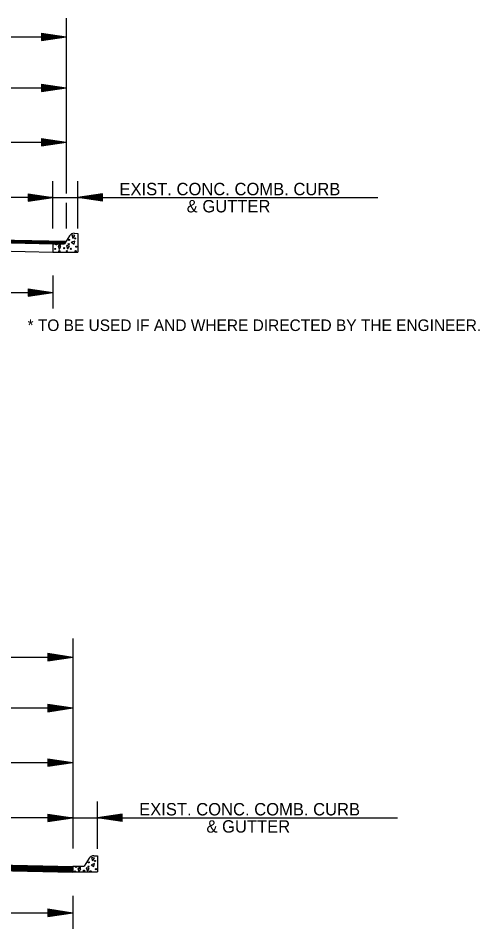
# Model space of a CAD drawing. Extents: x 542112 to 1930787, y -1968972 to 596640.
# Drawn here: x 547079 to 547358, y -1959781 to -1959229 of the extents above; entities that cross this region are included whole.
import ezdxf

# ---------------------------------------------------------------- set-up
doc = ezdxf.new("R2010")
doc.units = 0
doc.layers.add('R_Border Prem', color=7, linetype='Continuous')
doc.layers.add('R_Draft', color=7, linetype='Continuous')

msp = doc.modelspace()

# ---------------------------------------------------------------- linework, layer by layer
at = {"layer": 'R_Draft'}
for p, q in [((546732.28, -1959240.54), (547108.09, -1959240.54)), ((547093.09, -1959238.29), (547108.09, -1959240.54)), ((547093.09, -1959238.29), (547093.09, -1959242.79)), ((547093.09, -1959238.66), (547105.58, -1959240.54)), ((547093.09, -1959239.05), (547103, -1959240.54)), ((547093.09, -1959239.42), (547100.51, -1959240.54)), ((547093.09, -1959239.81), (547097.96, -1959240.54)), ((547093.09, -1959240.19), (547095.46, -1959240.54)), ((547093.09, -1959242.79), (547108.09, -1959240.54)), ((547093.09, -1959241.27), (547097.96, -1959240.54)), ((547093.09, -1959242.03), (547103, -1959240.54)), ((547093.09, -1959242.41), (547105.58, -1959240.54)), ((547093.09, -1959241.66), (547100.51, -1959240.54)), ((547093.09, -1959240.89), (547095.46, -1959240.54)), ((547093.09, -1959269.16), (547108.09, -1959271.41)), ((547093.09, -1959269.16), (547093.09, -1959273.66)), ((547093.09, -1959269.53), (547105.58, -1959271.41)), ((547093.09, -1959269.92), (547103, -1959271.41)), ((546732.28, -1959271.41), (547108.09, -1959271.41)), ((547093.09, -1959270.29), (547100.51, -1959271.41)), ((547093.09, -1959270.68), (547097.96, -1959271.41)), ((547093.09, -1959271.06), (547095.46, -1959271.41)), ((547093.09, -1959273.66), (547108.09, -1959271.41)), ((547093.09, -1959272.14), (547097.96, -1959271.41)), ((547093.09, -1959272.9), (547103, -1959271.41)), ((547093.09, -1959273.28), (547105.58, -1959271.41)), ((547093.09, -1959272.53), (547100.51, -1959271.41)), ((547093.09, -1959271.76), (547095.46, -1959271.41)), ((547093.09, -1959302.09), (547108.09, -1959304.34)), ((547093.09, -1959302.09), (547093.09, -1959306.59)), ((547093.09, -1959302.46), (547105.58, -1959304.34)), ((547093.09, -1959302.84), (547103, -1959304.34)), ((547093.09, -1959303.22), (547100.51, -1959304.34)), ((546732.28, -1959304.34), (547108.09, -1959304.34)), ((547093.09, -1959303.61), (547097.96, -1959304.34)), ((547093.09, -1959303.98), (547095.46, -1959304.34)), ((547093.09, -1959306.59), (547108.09, -1959304.34)), ((547093.09, -1959305.07), (547097.96, -1959304.34)), ((547093.09, -1959305.83), (547103, -1959304.34)), ((547093.09, -1959306.21), (547105.58, -1959304.34)), ((547093.09, -1959305.45), (547100.51, -1959304.34)), ((547093.09, -1959304.69), (547095.46, -1959304.34)), ((547100.1, -1959356.53), (547100.1, -1959327.98)), ((547115.13, -1959356.7), (547115.13, -1959327.98)), ((547085.03, -1959335.62), (547100.03, -1959337.87)), ((547085.03, -1959335.62), (547085.03, -1959340.12)), ((547085.03, -1959336), (547097.53, -1959337.87)), ((547130.13, -1959335.62), (547115.13, -1959337.87)), ((547130.13, -1959336), (547117.64, -1959337.87)), ((547130.13, -1959340.12), (547130.13, -1959335.62)), ((547100.03, -1959337.87), (546980.1, -1959337.87)), ((547085.03, -1959336.38), (547094.95, -1959337.87)), ((547085.03, -1959336.76), (547092.45, -1959337.87)), ((547085.03, -1959337.15), (547089.91, -1959337.87)), ((547085.03, -1959337.52), (547087.4, -1959337.87)), ((547085.03, -1959340.12), (547100.03, -1959337.87)), ((547085.03, -1959338.61), (547089.91, -1959337.87)), ((547085.03, -1959339.37), (547094.95, -1959337.87)), ((547085.03, -1959339.75), (547097.53, -1959337.87)), ((547085.03, -1959338.99), (547092.45, -1959337.87)), ((547085.03, -1959338.23), (547087.4, -1959337.87)), ((547100.13, -1959337.87), (547296.82, -1959337.87)), ((547130.13, -1959340.12), (547115.13, -1959337.87)), ((547130.13, -1959339.75), (547117.64, -1959337.87)), ((547130.13, -1959336.38), (547120.22, -1959337.87)), ((547130.13, -1959339.37), (547120.22, -1959337.87)), ((547130.13, -1959336.76), (547122.71, -1959337.87)), ((547130.13, -1959338.99), (547122.71, -1959337.87)), ((547130.13, -1959337.14), (547125.26, -1959337.87)), ((547130.13, -1959338.6), (547125.26, -1959337.87)), ((547130.13, -1959337.52), (547127.76, -1959337.87)), ((547130.13, -1959338.23), (547127.76, -1959337.87)), ((546920.18, -1959360.49), (547108.09, -1959364.25)), ((546920.18, -1959360.79), (547107.9, -1959364.55)), ((546920.18, -1959361.09), (547107.71, -1959364.84)), ((546920.18, -1959361.39), (547107.53, -1959365.14)), ((546920.18, -1959361.69), (547107.34, -1959365.44)), ((546920.18, -1959361.99), (547107.15, -1959365.73)), ((546920.18, -1959362.19), (547100.1, -1959365.79)), ((547110.15, -1959360.99), (547107.11, -1959365.79)), ((547112.97, -1959359.49), (547115.13, -1959359.53)), ((547115.13, -1959359.53), (547115.13, -1959370.89)), ((546920.25, -1959367.29), (547100.1, -1959370.89)), ((547100.1, -1959365.79), (547107.11, -1959365.79)), ((547100.1, -1959365.79), (547100.1, -1959369.28)), ((547100.1, -1959365.79), (547107.11, -1959365.79)), ((547100.1, -1959365.79), (547100.1, -1959370.89)), ((547100.1, -1959370.89), (547115.13, -1959370.89)), ((547100.1, -1959385.09), (547100.1, -1959405.09)), ((546740.18, -1959395.34), (547100.1, -1959395.34)), ((547085.1, -1959393.09), (547100.1, -1959395.34)), ((547085.1, -1959393.09), (547085.1, -1959397.59)), ((547085.1, -1959393.46), (547097.6, -1959395.34)), ((547085.1, -1959393.85), (547095.02, -1959395.34)), ((547085.1, -1959394.22), (547092.52, -1959395.34)), ((547085.1, -1959394.61), (547089.98, -1959395.34)), ((547085.1, -1959394.99), (547087.47, -1959395.34)), ((547085.1, -1959397.59), (547100.1, -1959395.34)), ((547085.1, -1959396.07), (547089.98, -1959395.34)), ((547085.1, -1959396.83), (547095.02, -1959395.34)), ((547085.1, -1959397.21), (547097.6, -1959395.34)), ((547085.1, -1959396.46), (547092.52, -1959395.34)), ((547085.1, -1959395.69), (547087.47, -1959395.34)), ((546752.11, -1959616.05), (547112.06, -1959616.05)), ((547097.06, -1959613.8), (547112.06, -1959616.05)), ((547097.06, -1959613.8), (547097.06, -1959618.3)), ((547097.06, -1959614.18), (547109.56, -1959616.05)), ((547097.06, -1959614.56), (547106.98, -1959616.05)), ((547097.06, -1959614.93), (547104.48, -1959616.05)), ((547097.06, -1959615.32), (547101.94, -1959616.05)), ((547097.06, -1959615.7), (547099.43, -1959616.05)), ((547097.06, -1959618.3), (547112.06, -1959616.05)), ((547097.06, -1959616.79), (547101.94, -1959616.05)), ((547097.06, -1959617.54), (547106.98, -1959616.05)), ((547097.06, -1959617.93), (547109.56, -1959616.05)), ((547097.06, -1959617.17), (547104.48, -1959616.05)), ((547097.06, -1959616.4), (547099.43, -1959616.05)), ((547097.06, -1959644.67), (547112.06, -1959646.92)), ((547097.06, -1959644.67), (547097.06, -1959649.17)), ((547097.06, -1959645.05), (547109.56, -1959646.92)), ((546752.11, -1959646.92), (547112.06, -1959646.92)), ((547097.06, -1959645.43), (547106.98, -1959646.92)), ((547097.06, -1959645.8), (547104.48, -1959646.92)), ((547097.06, -1959646.19), (547101.94, -1959646.92)), ((547097.06, -1959646.57), (547099.43, -1959646.92)), ((547097.06, -1959649.17), (547112.06, -1959646.92)), ((547097.06, -1959647.66), (547101.94, -1959646.92)), ((547097.06, -1959648.41), (547106.98, -1959646.92)), ((547097.06, -1959648.8), (547109.56, -1959646.92)), ((547097.06, -1959648.04), (547104.48, -1959646.92)), ((547097.06, -1959647.27), (547099.43, -1959646.92)), ((547097.06, -1959677.6), (547112.06, -1959679.85)), ((547097.06, -1959677.6), (547097.06, -1959682.1)), ((547097.06, -1959677.98), (547109.56, -1959679.85)), ((546752.11, -1959679.85), (547112.06, -1959679.85)), ((547097.06, -1959678.36), (547106.98, -1959679.85)), ((547097.06, -1959678.73), (547104.48, -1959679.85)), ((547097.06, -1959679.12), (547101.94, -1959679.85)), ((547097.06, -1959679.5), (547099.43, -1959679.85)), ((547097.06, -1959682.1), (547112.06, -1959679.85)), ((547097.06, -1959680.59), (547101.94, -1959679.85)), ((547097.06, -1959681.34), (547106.98, -1959679.85)), ((547097.06, -1959681.73), (547109.56, -1959679.85)), ((547097.06, -1959680.97), (547104.48, -1959679.85)), ((547097.06, -1959680.2), (547099.43, -1959679.85)), ((547127.06, -1959732.22), (547127.06, -1959703.5)), ((547096.96, -1959711.14), (547111.96, -1959713.39)), ((547096.96, -1959711.14), (547096.96, -1959715.64)), ((547142.06, -1959711.14), (547127.06, -1959713.39)), ((547142.06, -1959715.64), (547142.06, -1959711.14)), ((547111.96, -1959713.39), (546992.04, -1959713.39)), ((547096.96, -1959711.51), (547109.46, -1959713.39)), ((547096.96, -1959711.89), (547106.88, -1959713.39)), ((547096.96, -1959712.27), (547104.38, -1959713.39)), ((547096.96, -1959712.66), (547101.84, -1959713.39)), ((547096.96, -1959713.03), (547099.33, -1959713.39)), ((547096.96, -1959715.64), (547111.96, -1959713.39)), ((547096.96, -1959714.12), (547101.84, -1959713.39)), ((547096.96, -1959714.88), (547106.88, -1959713.39)), ((547096.96, -1959715.26), (547109.46, -1959713.39)), ((547096.96, -1959714.5), (547104.38, -1959713.39)), ((547096.96, -1959713.74), (547099.33, -1959713.39)), ((547112.06, -1959713.39), (547308.75, -1959713.39)), ((547142.06, -1959715.64), (547127.06, -1959713.39)), ((547142.06, -1959711.51), (547129.57, -1959713.39)), ((547142.06, -1959715.26), (547129.57, -1959713.39)), ((547142.06, -1959711.9), (547132.15, -1959713.39)), ((547142.06, -1959714.88), (547132.15, -1959713.39)), ((547142.06, -1959712.27), (547134.65, -1959713.39)), ((547142.06, -1959714.51), (547134.65, -1959713.39)), ((547142.06, -1959712.65), (547137.19, -1959713.39)), ((547142.06, -1959714.12), (547137.19, -1959713.39)), ((547142.06, -1959713.04), (547139.69, -1959713.39)), ((547142.06, -1959713.74), (547139.69, -1959713.39)), ((547122.11, -1959737.89), (547119.07, -1959742.69)), ((547124.93, -1959736.39), (547127.09, -1959736.43)), ((547127.09, -1959736.43), (547127.09, -1959746.19)), ((546932.11, -1959739.2), (547112.04, -1959742.8)), ((546932.11, -1959739.5), (547112.04, -1959743.1)), ((546932.11, -1959739.8), (547112.04, -1959743.4)), ((546932.11, -1959740.1), (547112.04, -1959743.7)), ((546932.11, -1959740.4), (547112.04, -1959744)), ((546932.11, -1959740.7), (547112.04, -1959744.3)), ((546932.11, -1959741), (547112.04, -1959744.6)), ((546932.11, -1959741.3), (547112.04, -1959744.9)), ((546932.11, -1959741.6), (547112.04, -1959745.2)), ((546932.11, -1959741.9), (547112.04, -1959745.5)), ((546932.11, -1959742.2), (547112.04, -1959745.8)), ((546932.11, -1959742.5), (547112.04, -1959746.1)), ((546932.11, -1959742.69), (547112.04, -1959746.29)), ((547112.06, -1959742.69), (547119.07, -1959742.69)), ((547112.06, -1959742.69), (547112.06, -1959746.19)), ((547112.06, -1959742.69), (547119.07, -1959742.69)), ((547112.06, -1959742.69), (547112.06, -1959746.19)), ((547112.09, -1959746.19), (547127.09, -1959746.19)), ((547112.04, -1959760.6), (547112.04, -1959780.6)), ((546752.11, -1959770.85), (547112.04, -1959770.85)), ((547097.04, -1959768.6), (547112.04, -1959770.85)), ((547097.04, -1959768.6), (547097.04, -1959773.1)), ((547097.04, -1959768.98), (547109.53, -1959770.85)), ((547097.04, -1959769.36), (547106.95, -1959770.85)), ((547097.04, -1959769.73), (547104.45, -1959770.85)), ((547097.04, -1959770.12), (547101.91, -1959770.85)), ((547097.04, -1959770.5), (547099.41, -1959770.85)), ((547097.04, -1959773.1), (547112.04, -1959770.85)), ((547097.04, -1959771.59), (547101.91, -1959770.85)), ((547097.04, -1959772.34), (547106.95, -1959770.85)), ((547097.04, -1959772.73), (547109.53, -1959770.85)), ((547097.04, -1959771.97), (547104.45, -1959770.85)), ((547097.04, -1959771.2), (547099.41, -1959770.85))]:
    msp.add_line(p, q, dxfattribs=at)
for points in [[(547108.09, -1959229.28), (547108.09, -1959335.32)], [(547108.09, -1959341.14), (547108.09, -1959356.53)], [(547112.14, -1959362.64), (547113.27, -1959360.86), (547111.5, -1959360.49), (547112.14, -1959362.38)], [(547103.83, -1959369.25), (547104.96, -1959367.47), (547103.19, -1959367.1), (547103.83, -1959368.99)], [(547103.83, -1959369.25), (547104.96, -1959367.47), (547103.19, -1959367.1), (547103.83, -1959368.99)], [(547108.96, -1959369.02), (547110.09, -1959367.23), (547108.32, -1959366.86), (547108.96, -1959368.76)], [(547111.19, -1959364.88), (547112.95, -1959366.02), (547113.33, -1959364.24), (547111.42, -1959364.88)], [(547112.06, -1959604.79), (547112.06, -1959732.05)], [(547124.1, -1959739.55), (547125.23, -1959737.76), (547123.46, -1959737.39), (547124.1, -1959739.29)], [(547115.79, -1959746.16), (547116.92, -1959744.37), (547115.15, -1959744), (547115.79, -1959745.89)], [(547115.79, -1959746.16), (547116.92, -1959744.37), (547115.15, -1959744), (547115.79, -1959745.89)], [(547120.92, -1959745.92), (547122.05, -1959744.13), (547120.28, -1959743.77), (547120.92, -1959745.66)], [(547123.15, -1959741.79), (547124.91, -1959742.92), (547125.29, -1959741.15), (547123.38, -1959741.79)]]:
    msp.add_lwpolyline(points, dxfattribs=at)
for centre in [(547109.81, -1959363.47), (547113.57, -1959362.6), (547101.48, -1959368.97), (547101.48, -1959368.97), (547102.12, -1959366.22), (547102.12, -1959366.22), (547104.31, -1959366.64), (547104.31, -1959366.64), (547106.95, -1959368.52), (547106.95, -1959368.52), (547109.64, -1959366.03), (547110.91, -1959368.89), (547114.2, -1959367.62), (547103.98, -1959370.34), (547103.98, -1959370.34), (547108.48, -1959370.34), (547108.48, -1959370.34), (547113.82, -1959370.34), (547113.82, -1959370.34), (547114.08, -1959743.12), (547114.08, -1959743.12), (547116.27, -1959743.54), (547116.27, -1959743.54), (547121.6, -1959742.93), (547121.77, -1959740.37), (547125.53, -1959739.5), (547126.16, -1959744.52), (547113.44, -1959745.87), (547113.44, -1959745.87), (547118.91, -1959745.43), (547118.91, -1959745.43), (547122.87, -1959745.79)]:
    msp.add_circle(centre, 0.339, dxfattribs=at)
for centre in [(547112.91, -1959362.75), (547124.87, -1959739.65)]:
    msp.add_arc(centre, 3.26, 88.8804, 147.7244, dxfattribs=at)

# ---------------------------------------------------------------- texts
at = {"layer": 'R_Border Prem'}
msp.add_text('* TO BE USED IF AND WHERE DIRECTED BY THE ENGINEER.', height=7, dxfattribs=at).set_placement((547084.73, -1959418.67))
at = {"layer": 'R_Draft'}
for s, p in [('EXIST. CONC. COMB. CURB', (547140.35, -1959336.46)), ('& GUTTER ', (547181.07, -1959346.86)), ('EXIST. CONC. COMB. CURB', (547152.28, -1959711.97)), ('& GUTTER ', (547193, -1959722.38))]:
    msp.add_text(s, height=7.5, dxfattribs=at).set_placement(p)

doc.saveas('drawing.dxf')
